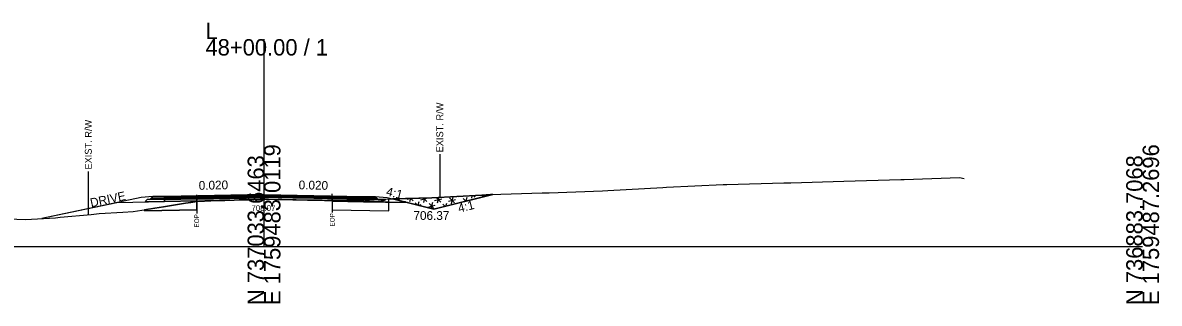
# Model space of a CAD drawing. Extents: x -26 to 4303, y -10 to 9577.
# Drawn here: x 3108.8 to 3302.8, y 7990.3 to 8038.2 of the extents above; entities that cross this region are included whole.
import ezdxf

# ---------------------------------------------------------------- set-up
doc = ezdxf.new("R2010")
doc.units = 0
for name, color, linetype in [('Exist CMT Pavement', 7, 'Continuous'), ('Old_Level_2', 7, 'Continuous'), ('Pattern 3', 7, 'Continuous'), ('Prop CMT Conc Surface', 7, 'Continuous'), ('Prop CMT Concrete Structures', 7, 'Continuous'), ('Prop CMT Pvmt Course 1', 7, 'Continuous'), ('Prop CMT Pvmt Course 1 CG', 7, 'Continuous'), ('Prop CMT Pvmt Course 1 Wedge', 7, 'Continuous'), ('Prop CMT Pvmt Course 2', 7, 'Continuous'), ('Prop CMT Pvmt Course 2 Wedge', 7, 'Continuous'), ('Prop CMT Pvmt Course 3', 7, 'Continuous'), ('Prop CMT Pvmt Surface', 7, 'Continuous'), ('Prop CMT Pvmt Surface Shoulder', 7, 'Continuous'), ('Prop CMT Pvmt Wedge Surface 1', 7, 'Continuous'), ('Prop CMT Pvmt Wedge Surface 2', 7, 'Continuous'), ('Prop CMT Pvmt Wedge Surface 3', 7, 'Continuous'), ('Prop CMT Shld Paved Course 1', 7, 'Continuous'), ('Prop CMT Shld Paved Course 2', 7, 'Continuous'), ('Prop CMT Shld Paved Course 3', 7, 'Continuous'), ('Prop CMT Slope Grass', 7, 'Continuous'), ('Prop CMT Subgrade Earthwork', 7, 'Continuous'), ('Prop Road Sect_ Recs - UC Shallow (Outline)', 7, 'Continuous'), ('Prop Shade Light', 7, 'Continuous'), ('Prop XS DDE Elevations', 7, 'Continuous'), ('Prop XS Ditch Standard Text', 7, 'Continuous'), ('Prop XS Hydro Elevations', 7, 'Continuous'), ('Prop XS SE Text', 7, 'Continuous'), ('Prop XS Side Slope Text', 7, 'Continuous'), ('Prop XS Wedging', 7, 'Continuous'), ('Scratch_Level_2', 7, 'Continuous'), ('Scratch_Level_9', 7, 'Continuous')]:
    doc.layers.add(name, color=color, linetype=linetype)

msp = doc.modelspace()

# ---------------------------------------------------------------- linework, layer by layer
at = {"layer": 'Exist CMT Pavement'}
for points in [[(3150, 8008.91), (3133, 8008.57)], [(3150, 8008.91), (3167, 8008.57)]]:
    msp.add_lwpolyline(points, dxfattribs=at)
at = {"layer": 'Old_Level_2'}
for p, q in [((3150, 8000), (3150, 8035.44)), ((3150, 8000), (3150, 8035.44)), ((3000, 8000), (3150, 8000)), ((3000, 8000), (3150, 8000)), ((3150, 8000), (3300, 8000)), ((3150, 8000), (3300, 8000))]:
    msp.add_line(p, q, dxfattribs=at)
at = {"layer": 'Pattern 3'}
for p, q in [((3172.6, 8008.16), (3172.55, 8007.98)), ((3172.87, 8008.16), (3173.1, 8007.93)), ((3174.41, 8008.09), (3174.88, 8008.22)), ((3175.01, 8008.22), (3174.85, 8007.65)), ((3175.04, 8008.22), (3175.46, 8007.81)), ((3176.77, 8007.97), (3177.97, 8008.3)), ((3177.41, 8008.29), (3177.21, 8007.53)), ((3177.22, 8008.28), (3177.81, 8007.69)), ((3179.12, 8007.85), (3180.33, 8008.18)), ((3179.38, 8008.36), (3180.17, 8007.57)), ((3179.82, 8008.38), (3179.56, 8007.41)), ((3181.48, 8007.74), (3182.69, 8008.06)), ((3181.64, 8008.34), (3182.52, 8007.46)), ((3182.24, 8008.5), (3181.92, 8007.29)), ((3183.08, 8008.56), (3183.04, 8008.41)), ((3183.63, 8008.59), (3183.64, 8008.57)), ((3183.84, 8007.62), (3185.04, 8007.94)), ((3184, 8008.22), (3184.48, 8007.74)), ((3184.6, 8008.38), (3184.43, 8007.73)), ((3185.5, 8008.69), (3185.4, 8008.29)), ((3185.75, 8008.71), (3186, 8008.46)), ((3187.31, 8008.62), (3188.13, 8008.84)), ((3187.93, 8008.83), (3187.86, 8008.59)), ((3187.87, 8008.82), (3188.06, 8008.63)), ((3174.06, 8007.74), (3174.02, 8007.61)), ((3175.81, 8007.46), (3176.2, 8007.07)), ((3176.41, 8007.62), (3176.26, 8007.05)), ((3176.33, 8007.04), (3176.85, 8007.18)), ((3178, 8006.73), (3179.21, 8007.06)), ((3178.17, 8007.34), (3179.05, 8006.45)), ((3178.77, 8007.5), (3178.5, 8006.49)), ((3180.52, 8007.22), (3180.9, 8006.84)), ((3181.13, 8007.38), (3180.99, 8006.87))]:
    msp.add_line(p, q, dxfattribs=at)
for points in [[(3171.31, 8007.61), (3171.32, 8008.12), (3169.12, 8008.06), (3161.65, 8007.86), (3161.65, 8007.8)], [(3189.02, 8008.87), (3179, 8006.37), (3171.93, 8008.14), (3178.67, 8008.32), (3180.36, 8008.41), (3188.68, 8008.87)]]:
    msp.add_lwpolyline(points, close=True, dxfattribs=at)
at = {"layer": 'Prop CMT Conc Surface'}
for points in [[(3138.51, 8008.43), (3133, 8008.32)], [(3133, 8008.32), (3133, 8008.11)], [(3133, 8008.11), (3138.51, 8008.22)], [(3138.51, 8008.22), (3138.51, 8008.43)], [(3161.65, 8008.22), (3161.65, 8008.43)], [(3161.65, 8008.43), (3167, 8008.32)], [(3167, 8008.11), (3161.65, 8008.22)], [(3167, 8008.32), (3167, 8008.11)]]:
    msp.add_lwpolyline(points, dxfattribs=at)
at = {"layer": 'Prop CMT Concrete Structures'}
for points in [[(3133, 8008.32), (3133, 8008.57)], [(3138.51, 8008.43), (3133, 8008.32)], [(3150, 8008.78), (3138.51, 8008.55)], [(3138.51, 8008.55), (3138.51, 8008.43)], [(3150, 8008.78), (3161.65, 8008.55)], [(3161.65, 8008.55), (3161.65, 8008.43)], [(3161.65, 8008.43), (3167, 8008.32)], [(3167, 8008.32), (3167, 8008.57)]]:
    msp.add_lwpolyline(points, dxfattribs=at)
at = {"layer": 'Prop CMT Pvmt Course 1'}
for points in [[(3138.51, 8008.22), (3133, 8008.11)], [(3133, 8008.11), (3133, 8007.78)], [(3138.51, 8007.89), (3138.51, 8008.22)], [(3161.65, 8008.22), (3167, 8008.11)], [(3161.65, 8007.88), (3161.65, 8008.22)], [(3167, 8008.11), (3167, 8007.78)], [(3133, 8007.78), (3138.51, 8007.89)], [(3167, 8007.78), (3161.65, 8007.88)]]:
    msp.add_lwpolyline(points, dxfattribs=at)
at = {"layer": 'Prop CMT Pvmt Course 1 Wedge'}
for points in [[(3138.51, 8008.22), (3138.83, 8008.23), (3139.05, 8008.23), (3139.31, 8008.24), (3139.83, 8008.25), (3139.89, 8008.25), (3140.89, 8008.27), (3142.39, 8008.3), (3143.32, 8008.32), (3144.89, 8008.35), (3145.75, 8008.37), (3147.4, 8008.4), (3149.34, 8008.44), (3150, 8008.45)], [(3138.51, 8007.69), (3138.51, 8008.22)], [(3150, 8008.07), (3149.34, 8008.06), (3147.4, 8008.01), (3145.75, 8007.97), (3144.89, 8007.93), (3143.32, 8007.88), (3142.39, 8007.85), (3140.89, 8007.81), (3139.89, 8007.79), (3139.83, 8007.78), (3139.31, 8007.76), (3139.05, 8007.75), (3138.83, 8007.73), (3138.51, 8007.69)], [(3150, 8008.45), (3150, 8008.07)], [(3150, 8008.45), (3150.14, 8008.45), (3150.18, 8008.45), (3150.32, 8008.44), (3150.37, 8008.44), (3150.47, 8008.44), (3150.78, 8008.44), (3152.4, 8008.4), (3153.05, 8008.39), (3154.9, 8008.35), (3155.48, 8008.34), (3157.4, 8008.3), (3159.43, 8008.26), (3159.9, 8008.25), (3160.31, 8008.24), (3160.86, 8008.23), (3160.98, 8008.23), (3161.15, 8008.23), (3161.32, 8008.22), (3161.44, 8008.22), (3161.47, 8008.22), (3161.65, 8008.22)], [(3161.65, 8007.86), (3161.47, 8007.85), (3161.44, 8007.85), (3161.32, 8007.86), (3161.15, 8007.88), (3160.98, 8007.88), (3160.86, 8007.88), (3160.31, 8007.89), (3159.9, 8007.9), (3159.43, 8007.91), (3157.4, 8007.95), (3155.48, 8008), (3154.9, 8008.01), (3153.05, 8008.04), (3152.4, 8008.05), (3150.78, 8008.07), (3150.47, 8008.07), (3150.37, 8008.07), (3150.32, 8008.07), (3150.18, 8008.08), (3150.14, 8008.07), (3150, 8008.07)], [(3161.65, 8008.22), (3161.65, 8007.86)]]:
    msp.add_lwpolyline(points, dxfattribs=at)
at = {"layer": 'Prop CMT Pvmt Course 2'}
for points in [[(3133, 8008.57), (3131, 8008.53), (3130.74, 8008.27)], [(3130.74, 8008.27), (3133, 8008.32)], [(3133, 8008.32), (3133, 8008.57)], [(3167, 8008.57), (3169, 8008.53), (3169.26, 8008.27)], [(3167, 8008.32), (3167, 8008.57)], [(3169.26, 8008.27), (3167, 8008.32)]]:
    msp.add_lwpolyline(points, dxfattribs=at)
at = {"layer": 'Prop CMT Pvmt Course 2 Wedge'}
for p, q in [((3129, 8008.37), (3112.09, 8004.77)), ((3131, 8008.53), (3129, 8008.37))]:
    msp.add_line(p, q, dxfattribs=at)
msp.add_lwpolyline([(3169, 8008.53), (3171, 8008.37), (3179, 8006.37), (3189.04, 8008.88)], dxfattribs=at)
at = {"layer": 'Prop CMT Pvmt Course 3'}
for points in [[(3133, 8008.32), (3130.74, 8008.27), (3130.53, 8008.06)], [(3130.53, 8008.06), (3133, 8008.11)], [(3133, 8008.11), (3133, 8008.32)], [(3167, 8008.32), (3169.26, 8008.27), (3169.47, 8008.06)], [(3167, 8008.11), (3167, 8008.32)], [(3169.47, 8008.06), (3167, 8008.11)]]:
    msp.add_lwpolyline(points, dxfattribs=at)
at = {"layer": 'Prop CMT Pvmt Surface'}
for points in [[(3150, 8008.66), (3133, 8008.32)], [(3133, 8008.32), (3133, 8008.57)], [(3150, 8008.66), (3167, 8008.32)], [(3167, 8008.32), (3167, 8008.57)]]:
    msp.add_lwpolyline(points, dxfattribs=at)
at = {"layer": 'Prop CMT Pvmt Surface Shoulder'}
for points in [[(3138.51, 8007.69), (3138.83, 8007.73), (3139.05, 8007.75), (3139.31, 8007.76), (3139.83, 8007.78), (3139.89, 8007.79), (3140.89, 8007.81), (3142.39, 8007.85), (3143.32, 8007.88), (3144.89, 8007.93), (3145.75, 8007.97), (3147.4, 8008.01), (3149.34, 8008.06), (3150, 8008.07)], [(3150, 8008.07), (3150.14, 8008.07), (3150.18, 8008.08), (3150.32, 8008.07), (3150.37, 8008.07), (3150.47, 8008.07), (3150.78, 8008.07), (3152.4, 8008.05), (3153.05, 8008.04), (3154.9, 8008.01), (3155.48, 8008), (3157.4, 8007.95), (3159.43, 8007.91), (3159.9, 8007.9), (3160.31, 8007.89), (3160.86, 8007.88), (3160.98, 8007.88), (3161.15, 8007.88), (3161.32, 8007.86), (3161.44, 8007.85), (3161.47, 8007.85), (3161.65, 8007.86)]]:
    msp.add_lwpolyline(points, dxfattribs=at)
at = {"layer": 'Prop CMT Pvmt Wedge Surface 1'}
for p, q in [((3133.02, 8007.65), (3124.86, 8007.49)), ((3138.51, 8007.76), (3133.02, 8007.65)), ((3161.64, 8007.76), (3166.98, 8007.65)), ((3166.98, 8007.65), (3174.47, 8007.5))]:
    msp.add_line(p, q, dxfattribs=at)
for points in [[(3138.51, 8007.76), (3138.51, 8007.69)], [(3161.65, 8007.86), (3161.64, 8007.76)]]:
    msp.add_lwpolyline(points, dxfattribs=at)
at = {"layer": 'Prop CMT Pvmt Wedge Surface 2'}
for points in [[(3138.51, 8008.55), (3138.83, 8008.56), (3139.05, 8008.57), (3139.31, 8008.57), (3139.83, 8008.58), (3139.89, 8008.58), (3140.89, 8008.6), (3142.39, 8008.63), (3143.32, 8008.65), (3144.89, 8008.68), (3145.75, 8008.7), (3147.4, 8008.73), (3149.34, 8008.77), (3150, 8008.78)], [(3150, 8008.66), (3149.34, 8008.65), (3147.4, 8008.61), (3145.75, 8008.57), (3144.89, 8008.56), (3143.32, 8008.53), (3142.39, 8008.51), (3140.89, 8008.48), (3139.89, 8008.46), (3139.83, 8008.46), (3139.31, 8008.45), (3139.05, 8008.44), (3138.83, 8008.44), (3138.51, 8008.43)], [(3138.51, 8008.43), (3138.51, 8008.55)], [(3150, 8008.78), (3150, 8008.66)], [(3150, 8008.78), (3150.14, 8008.78), (3150.18, 8008.78), (3150.32, 8008.78), (3150.37, 8008.78), (3150.47, 8008.78), (3150.78, 8008.77), (3152.4, 8008.74), (3153.05, 8008.72), (3154.9, 8008.69), (3155.48, 8008.67), (3157.4, 8008.64), (3159.43, 8008.6), (3159.9, 8008.59), (3160.31, 8008.58), (3160.86, 8008.57), (3160.98, 8008.56), (3161.15, 8008.56), (3161.32, 8008.56), (3161.44, 8008.56), (3161.47, 8008.56), (3161.65, 8008.55)], [(3161.65, 8008.43), (3161.47, 8008.43), (3161.44, 8008.43), (3161.32, 8008.43), (3161.15, 8008.44), (3160.98, 8008.44), (3160.86, 8008.44), (3160.31, 8008.45), (3159.9, 8008.46), (3159.43, 8008.47), (3157.4, 8008.51), (3155.48, 8008.55), (3154.9, 8008.56), (3153.05, 8008.6), (3152.4, 8008.61), (3150.78, 8008.64), (3150.47, 8008.65), (3150.37, 8008.65), (3150.32, 8008.65), (3150.18, 8008.66), (3150.14, 8008.66), (3150, 8008.66)], [(3161.65, 8008.55), (3161.65, 8008.43)]]:
    msp.add_lwpolyline(points, dxfattribs=at)
at = {"layer": 'Prop CMT Pvmt Wedge Surface 3'}
for points in [[(3138.51, 8008.43), (3138.83, 8008.44), (3139.05, 8008.44), (3139.31, 8008.45), (3139.83, 8008.46), (3139.89, 8008.46), (3140.89, 8008.48), (3142.39, 8008.51), (3143.32, 8008.53), (3144.89, 8008.56), (3145.75, 8008.57), (3147.4, 8008.61), (3149.34, 8008.65), (3150, 8008.66)], [(3150, 8008.45), (3149.34, 8008.44), (3147.4, 8008.4), (3145.75, 8008.37), (3144.89, 8008.35), (3143.32, 8008.32), (3142.39, 8008.3), (3140.89, 8008.27), (3139.89, 8008.25), (3139.83, 8008.25), (3139.31, 8008.24), (3139.05, 8008.23), (3138.83, 8008.23), (3138.51, 8008.22)], [(3138.51, 8008.22), (3138.51, 8008.43)], [(3150, 8008.66), (3150, 8008.45)], [(3150, 8008.66), (3150.14, 8008.66), (3150.18, 8008.66), (3150.32, 8008.65), (3150.37, 8008.65), (3150.47, 8008.65), (3150.78, 8008.64), (3152.4, 8008.61), (3153.05, 8008.6), (3154.9, 8008.56), (3155.48, 8008.55), (3157.4, 8008.51), (3159.43, 8008.47), (3159.9, 8008.46), (3160.31, 8008.45), (3160.86, 8008.44), (3160.98, 8008.44), (3161.15, 8008.44), (3161.32, 8008.43), (3161.44, 8008.43), (3161.47, 8008.43), (3161.65, 8008.43)], [(3161.65, 8008.22), (3161.47, 8008.22), (3161.44, 8008.22), (3161.32, 8008.22), (3161.15, 8008.23), (3160.98, 8008.23), (3160.86, 8008.23), (3160.31, 8008.24), (3159.9, 8008.25), (3159.43, 8008.26), (3157.4, 8008.3), (3155.48, 8008.34), (3154.9, 8008.35), (3153.05, 8008.39), (3152.4, 8008.4), (3150.78, 8008.44), (3150.47, 8008.44), (3150.37, 8008.44), (3150.32, 8008.44), (3150.18, 8008.45), (3150.14, 8008.45), (3150, 8008.45)], [(3161.65, 8008.43), (3161.65, 8008.22)]]:
    msp.add_lwpolyline(points, dxfattribs=at)
at = {"layer": 'Prop CMT Shld Paved Course 1'}
for points in [[(3133, 8008.11), (3133, 8008.57)], [(3150, 8008.45), (3133, 8008.11)], [(3150, 8008.45), (3167, 8008.11)], [(3167, 8008.11), (3167, 8008.57)]]:
    msp.add_lwpolyline(points, dxfattribs=at)
at = {"layer": 'Prop CMT Shld Paved Course 2'}
for points in [[(3133, 8008.57), (3131, 8008.53)], [(3167, 8008.57), (3169, 8008.53)]]:
    msp.add_lwpolyline(points, dxfattribs=at)
at = {"layer": 'Prop CMT Shld Paved Course 3'}
for points in [[(3150, 8008.91), (3133, 8008.57)], [(3133, 8008.57), (3133, 8008.32)], [(3133, 8008.32), (3138.51, 8008.43)], [(3138.51, 8008.55), (3150, 8008.78)], [(3138.51, 8008.43), (3138.51, 8008.55)], [(3150, 8008.66), (3150, 8008.91)], [(3150, 8008.91), (3167, 8008.57)], [(3150, 8008.78), (3150, 8008.66), (3150, 8008.66)], [(3161.65, 8008.55), (3150, 8008.78)], [(3161.65, 8008.43), (3161.65, 8008.55)], [(3167, 8008.32), (3161.65, 8008.43)], [(3167, 8008.57), (3167, 8008.32)]]:
    msp.add_lwpolyline(points, dxfattribs=at)
at = {"layer": 'Prop CMT Slope Grass'}
msp.add_lwpolyline([(3103.27, 8004.86), (3109.3, 8004.64), (3114.38, 8004.88), (3115.2, 8005.01), (3120.5, 8005.49), (3121.88, 8005.67), (3125.87, 8005.87), (3127.65, 8005.99), (3131.33, 8006.53), (3132.83, 8006.77), (3136.6, 8007.4), (3137.53, 8007.55), (3138.83, 8007.73), (3139.31, 8007.76), (3139.89, 8007.79), (3140.89, 8007.81), (3142.39, 8007.85), (3143.32, 8007.88), (3144.89, 8007.93), (3145.75, 8007.97), (3147.4, 8008.01), (3149.34, 8008.06), (3150.18, 8008.08), (3150.78, 8008.07), (3152.4, 8008.05), (3153.05, 8008.04), (3154.9, 8008.01), (3156.86, 8007.96), (3157.4, 8007.95), (3157.91, 8007.94), (3159.9, 8007.9), (3160.31, 8007.89), (3161.15, 8007.88), (3161.47, 8007.85), (3162.96, 8007.89), (3178.67, 8008.32), (3187.18, 8008.79), (3188.68, 8008.87), (3197.48, 8009.16), (3198.68, 8009.19), (3207.78, 8009.52), (3208.69, 8009.57), (3218.07, 8010.11), (3218.69, 8010.14), (3228.37, 8010.58), (3228.71, 8010.58), (3229.01, 8010.6), (3238.74, 8010.87), (3239.92, 8010.9), (3248.97, 8011.18), (3258.72, 8011.46), (3259.26, 8011.46), (3268.72, 8011.81), (3269.53, 8011.65)], dxfattribs=at)
at = {"layer": 'Prop CMT Subgrade Earthwork'}
for points in [[(3133, 8008.11), (3130.53, 8008.06), (3130.03, 8008.05), (3129.69, 8007.71)], [(3133, 8007.78), (3133, 8008.11)], [(3167, 8008.11), (3169.47, 8008.06), (3169.97, 8008.05), (3170.31, 8007.71)], [(3167, 8007.78), (3167, 8008.11)], [(3129.69, 8007.71), (3133, 8007.78)], [(3170.31, 8007.71), (3167, 8007.78)]]:
    msp.add_lwpolyline(points, dxfattribs=at)
at = {"layer": 'Prop Road Sect_ Recs - UC Shallow (Outline)'}
msp.add_lwpolyline([(3138.51, 8007.8), (3138.51, 8006.3), (3129.61, 8006.13)], dxfattribs=at)
for points in [[(3129.61, 8006.13), (3138.51, 8006.3), (3138.51, 8007.69), (3137.76, 8007.58), (3132.83, 8006.77), (3131.33, 8006.53), (3129.61, 8006.28)], [(3161.62, 8006.3), (3171.28, 8006.11), (3171.31, 8007.61), (3161.65, 8007.8)]]:
    msp.add_lwpolyline(points, close=True, dxfattribs=at)
at = {"layer": 'Prop Shade Light'}
for p, q in [((3129.61, 8006.13), (3138.51, 8006.3)), ((3137.53, 8007.55), (3136.6, 8007.4)), ((3138.51, 8007.69), (3137.53, 8007.55)), ((3138.51, 8006.3), (3138.51, 8007.69)), ((3161.65, 8007.8), (3161.62, 8006.3)), ((3161.62, 8006.3), (3171.28, 8006.11)), ((3162.22, 8007.79), (3161.65, 8007.8)), ((3171.31, 8007.61), (3170.31, 8007.63)), ((3171.28, 8006.11), (3171.31, 8007.61))]:
    msp.add_line(p, q, dxfattribs=at)
for points in [[(3136.6, 8007.4), (3132.83, 8006.77), (3129.61, 8006.28), (3129.61, 8006.13)], [(3170.31, 8007.63), (3167, 8007.69), (3162.22, 8007.79)]]:
    msp.add_lwpolyline(points, dxfattribs=at)
at = {"layer": 'Prop XS DDE Elevations'}
for points in [[(3149.34, 8008.06), (3150, 8008.07), (3150.14, 8008.07), (3150.18, 8008.08)], [(3150.32, 8008.07), (3150.34, 8008.07), (3150.18, 8008.08)], [(3150.38, 8008.07), (3150.47, 8008.07), (3150.78, 8008.07)], [(3161.65, 8007.86), (3162.96, 8007.89), (3171.93, 8008.14), (3174.47, 8007.5), (3166.98, 8007.65), (3161.64, 8007.76)], [(3179, 8006.37), (3189.04, 8008.88), (3188.68, 8008.87), (3187.18, 8008.79), (3178.67, 8008.32), (3171.93, 8008.14), (3174.47, 8007.5)], [(3112.09, 8004.77), (3114.38, 8004.88), (3115.2, 8005.01), (3120.5, 8005.49), (3121.88, 8005.67), (3125.87, 8005.87), (3127.65, 8005.99), (3131.33, 8006.53), (3132.83, 8006.77), (3136.6, 8007.4), (3137.53, 8007.55), (3138.51, 8007.69), (3138.51, 8007.76), (3133.02, 8007.65), (3124.86, 8007.49)], [(3138.83, 8007.73), (3139.31, 8007.76), (3139.05, 8007.75)], [(3139.31, 8007.76), (3139.89, 8007.79), (3139.83, 8007.78)], [(3160.98, 8007.88), (3161.15, 8007.88), (3160.31, 8007.89), (3160.86, 8007.88)], [(3161.44, 8007.85), (3161.47, 8007.85), (3161.15, 8007.88), (3161.32, 8007.86)]]:
    msp.add_lwpolyline(points, close=True, dxfattribs=at)
at = {"layer": 'Prop XS Ditch Standard Text'}
for p, q in [((3180, 8015.79), (3180, 8008.39)), ((3120, 8012.84), (3120, 8005.44)), ((3138.51, 8007.69), (3138.51, 8005.64)), ((3161.65, 8007.86), (3161.65, 8005.81))]:
    msp.add_line(p, q, dxfattribs=at)
at = {"layer": 'Prop XS Wedging'}
for p, q in [((3138.51, 8007.69), (3138.51, 8008.81)), ((3138.51, 8008.43), (3150, 8008.66)), ((3138.51, 8008.55), (3138.51, 8008.43)), ((3138.51, 8008.43), (3138.51, 8008.1)), ((3138.51, 8008.1), (3149.86, 8008.32)), ((3149.86, 8008.32), (3138.51, 8008.1)), ((3138.51, 8008.1), (3138.51, 8007.76)), ((3149.86, 8008.32), (3150.1, 8008.07)), ((3149.86, 8008.32), (3150.1, 8008.07)), ((3150.1, 8008.07), (3149.86, 8008.32)), ((3150, 8008.66), (3150, 8008.66)), ((3150, 8008.66), (3150, 8008.66)), ((3150, 8008.66), (3161.65, 8008.43)), ((3161.65, 8007.86), (3161.65, 8008.98)), ((3161.65, 8008.43), (3161.65, 8008.55)), ((3161.65, 8007.86), (3161.65, 8008.43)), ((3138.51, 8007.76), (3138.51, 8007.69))]:
    msp.add_line(p, q, dxfattribs=at)
for points in [[(3150, 8008.78), (3133, 8008.44)], [(3150, 8008.66), (3133, 8008.32)], [(3149.86, 8008.32), (3133.01, 8007.99)], [(3150, 8008.78), (3150, 8008.78), (3138.51, 8008.55)], [(3150, 8008.66), (3150, 8008.66), (3138.51, 8008.43)], [(3138.51, 8007.69), (3138.83, 8007.73), (3139.31, 8007.76), (3139.89, 8007.79), (3140.89, 8007.81), (3142.39, 8007.85), (3143.32, 8007.88), (3144.89, 8007.93), (3145.75, 8007.97), (3147.4, 8008.01), (3149.34, 8008.06), (3150.1, 8008.07)], [(3149.98, 8008.08), (3150.1, 8008.07)], [(3150, 8008.78), (3167, 8008.44)], [(3161.65, 8008.55), (3150, 8008.78), (3150, 8008.78)], [(3150, 8008.66), (3167, 8008.32)], [(3150, 8008.66), (3150, 8008.66)], [(3150, 8008.66), (3150, 8008.66)], [(3161.65, 8008.43), (3150, 8008.66), (3150, 8008.66)], [(3150.1, 8008.07), (3150.18, 8008.08), (3150.78, 8008.07), (3152.4, 8008.05), (3153.05, 8008.04), (3154.9, 8008.01), (3156.86, 8007.96), (3157.4, 8007.95), (3157.91, 8007.94), (3159.9, 8007.9), (3160.31, 8007.89), (3161.15, 8007.88), (3161.47, 8007.85), (3161.65, 8007.86)]]:
    msp.add_lwpolyline(points, dxfattribs=at)
at = {"layer": 'Scratch_Level_2'}
for p, q in [((3164.82, 8007.9), (3165, 8007.95)), ((3165.4, 8007.96), (3165.36, 8007.81)), ((3165.53, 8007.96), (3165.68, 8007.8)), ((3167.18, 8007.78), (3168.11, 8008.03)), ((3167.7, 8008.02), (3167.97, 8007.76)), ((3167.8, 8008.03), (3167.73, 8007.76)), ((3169.75, 8007.72), (3170.74, 8007.99)), ((3169.88, 8008.08), (3170.25, 8007.71)), ((3170.21, 8008.09), (3170.11, 8007.72)), ((3162.99, 8007.89), (3162.98, 8007.86)), ((3163.35, 8007.9), (3163.4, 8007.85))]:
    msp.add_line(p, q, dxfattribs=at)
at = {"layer": 'Scratch_Level_9'}
msp.add_line((3169.06, 8007.74), (3169.2, 8007.77), dxfattribs=at)

# ---------------------------------------------------------------- texts
at = {"layer": 'Old_Level_2'}
for s, p in [('L', (3140, 8035.44)), ('L', (3140, 8035.44)), ('48+00.00 / 1', (3140, 8032.64)), ('48+00.00 / 1', (3140, 8032.64))]:
    msp.add_text(s, height=2.8, dxfattribs=at).set_placement(p)
for s, p in [('E 1759483.0119', (3152.8, 7990)), ('E 1759483.0119', (3152.8, 7990)), ('E 1759487.2696', (3302.8, 7990)), ('E 1759487.2696', (3302.8, 7990)), ('N 737033.6463', (3150, 7990)), ('N 737033.6463', (3150, 7990)), ('N 736883.7068', (3300, 7990)), ('N 736883.7068', (3300, 7990))]:
    msp.add_text(s, height=2.8, rotation=90, dxfattribs=at).set_placement(p)
at = {"layer": 'Prop CMT Pvmt Course 1 CG'}
msp.add_text('708.07', height=1, dxfattribs=at).set_placement((3147.85, 8006.07))
at = {"layer": 'Prop XS Ditch Standard Text'}
for s, height, p in [('EXIST. R/W', 1.181, (3180.59, 8016.09)), ('EXIST. R/W', 1.181, (3120.59, 8013.15)), ('EOP', 0.787, (3138.9, 8003.24)), ('EOP', 0.787, (3162.04, 8003.41))]:
    msp.add_text(s, height=height, rotation=90, dxfattribs=at).set_placement(p)
at = {"layer": 'Prop XS Hydro Elevations'}
msp.add_text('706.37', height=1.5, dxfattribs=at).set_placement((3175.51, 8004.55))
at = {"layer": 'Prop XS SE Text'}
for rotation, p in [(1.1458, (3138.86, 8009.69)), (358.8542, (3155.9, 8009.79))]:
    msp.add_text('0.020', height=1.5, rotation=rotation, dxfattribs=at).set_placement(p)
at = {"layer": 'Prop XS Side Slope Text'}
for s, rotation, p in [('4:1', 345.9638, (3170.75, 8008.75)), ('DRIVE', 12.0087, (3120.49, 8006.71)), ('4:1', 14.0362, (3183.31, 8005.78))]:
    msp.add_text(s, height=1.5, rotation=rotation, dxfattribs=at).set_placement(p)

doc.saveas('drawing.dxf')
